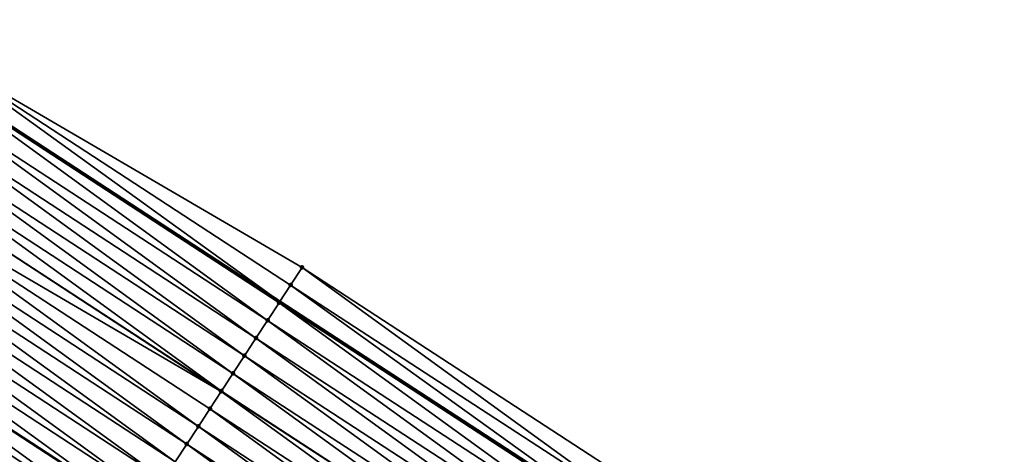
# Model space of a CAD drawing. Header units: feet. Extents: x 2017424 to 2024169, y 808042 to 818730.
# Tile 279 of 329: x 2022073 to 2022119, y 814724 to 814745. Entities that reach past the tile are written whole.
import ezdxf

# ---------------------------------------------------------------- set-up
doc = ezdxf.new("R2010")
doc.units = ezdxf.units.FT
doc.header["$MEASUREMENT"] = 0
for name, color, linetype, lineweight in [('EP_Travel Lane', 172, 'Continuous', 53), ('NB-Road Shots', 141, 'Continuous', 100), ('NB-Road X-Section', 40, 'Continuous', 13), ('STRIPING', 60, 'Continuous', 53)]:
    doc.layers.add(name, color=color, linetype=linetype, lineweight=lineweight)
doc.layers.add('I-77-MM15-17_NB-Surface-BORDER', color=7, linetype='Continuous')
doc.layers.add('I-77-MM15-17_NB-Surface-TIN', color=7, linetype='Continuous')

msp = doc.modelspace()

# ---------------------------------------------------------------- linework, layer by layer
at = {"layer": 'EP_Travel Lane'}
msp.add_polyline3d([(2021950.970670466, 814819.0318520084, 256.9334546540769), (2021967.732492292, 814808.1415448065, 257.5989318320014), (2021984.49761248, 814797.2278446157, 258.2768970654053), (2022001.242438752, 814786.3128627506, 258.9653765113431), (2022017.98713762, 814775.3979639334, 259.6582331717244), (2022034.73115065, 814764.4835121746, 260.374647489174), (2022051.475021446, 814753.5691531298, 261.0959491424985), (2022068.218888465, 814742.6547965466, 261.8173790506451), (2022084.962960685, 814731.7403062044, 262.5317610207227), (2022101.706705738, 814720.8260291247, 263.257380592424), (2022118.450970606, 814709.9114132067, 263.9651455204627), (2022135.195427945, 814698.9966718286, 264.6662974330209), (2022151.961600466, 814688.0564899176, 265.4188347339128), (2022168.693784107, 814677.128610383, 266.2087784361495), (2022185.426256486, 814666.2005422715, 266.9890579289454), (2022202.158210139, 814655.2728129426, 267.786702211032), (2022218.89143638, 814644.3442524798, 268.5417458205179), (2022235.625468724, 814633.4151655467, 269.2698030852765), (2022252.36064787, 814622.4853296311, 269.9594734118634), (2022269.095142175, 814611.5559409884, 270.6720673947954), (2022285.82938041, 814600.6267195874, 271.3932336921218), (2022302.562836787, 814589.6980088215, 272.1405745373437), (2022319.226621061, 814578.8345948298, 273.0149157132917), (2022335.973671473, 814567.9339997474, 273.8663470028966)], dxfattribs=at)
at = {"layer": 'I-77-MM15-17_NB-Surface-BORDER', "color": 3, "linetype": 'Continuous', "lineweight": -3}
msp.add_polyline3d([(2021951.48305417, 814819.819097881, 256.911309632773), (2021968.025621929, 814808.5923792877, 257.5935761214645), (2021985.010787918, 814798.0136014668, 258.2553527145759), (2022002.848714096, 814788.7715046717, 258.88485754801), (2022019.592715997, 814777.8550920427, 259.5707241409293), (2022035.788804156, 814766.1021419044, 260.3174594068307), (2022052.532049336, 814755.1862226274, 261.0293213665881), (2022068.727571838, 814743.4336412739, 261.7954885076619), (2022086.017686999, 814733.3549399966, 262.4823352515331), (2022102.760544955, 814722.4392731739, 263.2074976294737), (2022118.577298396, 814710.104489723, 263.9543048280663), (2022135.70065334, 814699.76989846, 264.63947004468), (2022152.694137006, 814689.1695872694, 265.383963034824)], dxfattribs=at)
at = {"layer": 'I-77-MM15-17_NB-Surface-TIN', "color": 128, "linetype": 'Continuous', "lineweight": -3}
for points in [[(2022068.727571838, 814743.4336412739, 261.7954885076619), (2022068.218888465, 814742.6547965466, 261.8173790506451), (2022084.962960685, 814731.7403062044, 262.5317610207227)], [(2022085.470742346, 814732.5177706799, 262.5099149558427), (2022068.727571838, 814743.4336412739, 261.7954885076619), (2022084.962960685, 814731.7403062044, 262.5317610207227)], [(2022085.470742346, 814732.5177706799, 262.5099149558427), (2022086.017686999, 814733.3549399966, 262.4823352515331), (2022068.727571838, 814743.4336412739, 261.7954885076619)], [(2022084.377227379, 814730.8431879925, 262.5522148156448), (2022068.180745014, 814742.5963951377, 261.8190205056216), (2022067.634061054, 814741.7590558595, 261.8376447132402)], [(2022084.923915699, 814731.6805244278, 262.533440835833), (2022068.218888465, 814742.6547965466, 261.8173790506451), (2022068.180745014, 814742.5963951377, 261.8190205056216)], [(2022084.377227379, 814730.8431879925, 262.5522148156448), (2022084.923915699, 814731.6805244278, 262.533440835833), (2022068.180745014, 814742.5963951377, 261.8190205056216)], [(2022084.923915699, 814731.6805244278, 262.533440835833), (2022084.962960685, 814731.7403062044, 262.5317610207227), (2022068.218888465, 814742.6547965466, 261.8173790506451)], [(2022083.830661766, 814730.0057715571, 262.5667734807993), (2022067.634061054, 814741.7590558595, 261.8376447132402), (2022067.087511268, 814740.9216291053, 261.8516596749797)], [(2022083.830661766, 814730.0057715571, 262.5667734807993), (2022084.377227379, 814730.8431879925, 262.5522148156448), (2022067.634061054, 814741.7590558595, 261.8376447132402)], [(2022083.284175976, 814729.1683030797, 262.5785899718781), (2022067.087511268, 814740.9216291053, 261.8516596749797), (2022066.540977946, 814740.084191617, 261.8651090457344)], [(2022083.284175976, 814729.1683030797, 262.5785899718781), (2022083.830661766, 814730.0057715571, 262.5667734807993), (2022067.087511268, 814740.9216291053, 261.8516596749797)], [(2022082.737697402, 814728.3308298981, 262.5901585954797), (2022066.540977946, 814740.084191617, 261.8651090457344), (2022065.994406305, 814739.2467791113, 261.8798747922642)], [(2022082.737697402, 814728.3308298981, 262.5901585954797), (2022083.284175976, 814729.1683030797, 262.5785899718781), (2022066.540977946, 814740.084191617, 261.8651090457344)], [(2022082.191245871, 814727.4933390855, 262.6007982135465), (2022065.994406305, 814739.2467791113, 261.8798747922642), (2022065.447823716, 814738.4093737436, 261.8950166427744)], [(2022082.191245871, 814727.4933390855, 262.6007982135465), (2022082.737697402, 814728.3308298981, 262.5901585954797), (2022065.994406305, 814739.2467791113, 261.8798747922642)], [(2022082.180105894, 814727.4762653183, 262.6010048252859), (2022065.447823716, 814738.4093737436, 261.8950166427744), (2022064.901378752, 814737.5718786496, 261.9054306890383)], [(2022082.180105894, 814727.4762653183, 262.6010048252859), (2022082.191245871, 814727.4933390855, 262.6007982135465), (2022065.447823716, 814738.4093737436, 261.8950166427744)], [(2022081.098566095, 814725.8182118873, 262.6144069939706), (2022064.901378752, 814737.5718786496, 261.9054306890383), (2022064.355016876, 814736.7343293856, 261.9129904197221)], [(2022081.098566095, 814725.8182118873, 262.6144069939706), (2022081.644863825, 814726.6558029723, 262.6090508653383), (2022064.901378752, 814737.5718786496, 261.9054306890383)], [(2022081.644863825, 814726.6558029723, 262.6090508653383), (2022082.180105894, 814727.4762653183, 262.6010048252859), (2022064.901378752, 814737.5718786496, 261.9054306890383)], [(2022080.552310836, 814724.9805931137, 262.6183041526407), (2022064.355016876, 814736.7343293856, 261.9129904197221), (2022063.808670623, 814735.8967699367, 261.9200135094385)], [(2022080.552310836, 814724.9805931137, 262.6183041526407), (2022081.098566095, 814725.8182118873, 262.6144069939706), (2022064.355016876, 814736.7343293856, 261.9129904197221)], [(2022080.006051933, 814724.1429767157, 262.6223264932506), (2022063.808670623, 814735.8967699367, 261.9200135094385), (2022063.262228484, 814735.0592730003, 261.9303304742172)], [(2022080.006051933, 814724.1429767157, 262.6223264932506), (2022080.552310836, 814724.9805931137, 262.6183041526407), (2022063.808670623, 814735.8967699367, 261.9200135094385)], [(2022079.459703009, 814723.3054190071, 262.6294412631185), (2022063.262228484, 814735.0592730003, 261.9303304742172), (2022062.715671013, 814734.2218512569, 261.9446094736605)], [(2022079.459703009, 814723.3054190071, 262.6294412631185), (2022080.006051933, 814724.1429767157, 262.6223264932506), (2022063.262228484, 814735.0592730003, 261.9303304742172)], [(2022078.913285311, 814722.4679061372, 262.6389186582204), (2022062.715671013, 814734.2218512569, 261.9446094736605), (2022062.169130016, 814733.3844187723, 261.9583224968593)], [(2022078.913285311, 814722.4679061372, 262.6389186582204), (2022079.459703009, 814723.3054190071, 262.6294412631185), (2022062.715671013, 814734.2218512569, 261.9446094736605)], [(2022062.169130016, 814733.3844187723, 261.9583224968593), (2022061.628907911, 814732.5565625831, 261.9702146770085), (2022078.373141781, 814721.6400016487, 262.6481575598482)], [(2022078.913285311, 814722.4679061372, 262.6389186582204), (2022062.169130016, 814733.3844187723, 261.9583224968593), (2022078.373141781, 814721.6400016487, 262.6481575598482)], [(2022102.213576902, 814721.6021191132, 263.2358812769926), (2022086.017686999, 814733.3549399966, 262.4823352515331), (2022085.470742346, 814732.5177706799, 262.5099149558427)], [(2022102.213576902, 814721.6021191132, 263.2358812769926), (2022102.760544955, 814722.4392731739, 263.2074976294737), (2022086.017686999, 814733.3549399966, 262.4823352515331)], [(2022077.820437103, 814720.7928887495, 262.6583135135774), (2022061.622638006, 814732.5469543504, 261.9703526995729), (2022061.076077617, 814731.7095345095, 261.9847319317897)], [(2022078.366871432, 814721.6303907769, 262.6482648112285), (2022061.628907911, 814732.5565625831, 261.9702146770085), (2022061.622638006, 814732.5469543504, 261.9703526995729)], [(2022077.820437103, 814720.7928887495, 262.6583135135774), (2022078.366871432, 814721.6303907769, 262.6482648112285), (2022061.622638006, 814732.5469543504, 261.9703526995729)], [(2022078.366871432, 814721.6303907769, 262.6482648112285), (2022078.373141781, 814721.6400016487, 262.6481575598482), (2022061.628907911, 814732.5565625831, 261.9702146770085)], [(2022085.470742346, 814732.5177706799, 262.5099149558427), (2022084.962960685, 814731.7403062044, 262.5317610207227), (2022101.706705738, 814720.8260291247, 263.257380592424)], [(2022102.213576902, 814721.6021191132, 263.2358812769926), (2022085.470742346, 814732.5177706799, 262.5099149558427), (2022101.706705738, 814720.8260291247, 263.257380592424)], [(2022077.820437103, 814720.7928887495, 262.6583135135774), (2022061.076077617, 814731.7095345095, 261.9847319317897), (2022060.575587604, 814730.9427440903, 261.9985603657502)], [(2022101.666759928, 814720.7648665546, 263.2590749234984), (2022084.962960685, 814731.7403062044, 262.5317610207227), (2022084.923915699, 814731.6805244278, 262.533440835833)], [(2022101.666759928, 814720.7648665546, 263.2590749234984), (2022101.706705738, 814720.8260291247, 263.257380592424), (2022084.962960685, 814731.7403062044, 262.5317610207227)], [(2022101.120169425, 814719.9274663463, 263.2744886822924), (2022084.923915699, 814731.6805244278, 262.533440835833), (2022084.377227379, 814730.8431879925, 262.5522148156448)], [(2022101.120169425, 814719.9274663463, 263.2744886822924), (2022101.666759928, 814720.7648665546, 263.2590749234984), (2022084.923915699, 814731.6805244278, 262.533440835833)], [(2022076.727493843, 814719.1179333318, 262.6809736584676), (2022060.529510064, 814730.8721193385, 261.9993572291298), (2022059.983178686, 814730.0345501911, 262.0058692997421)], [(2022077.273976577, 814719.9554038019, 262.6692621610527), (2022060.575587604, 814730.9427440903, 261.9985603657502), (2022060.529510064, 814730.8721193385, 261.9993572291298)], [(2022076.727493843, 814719.1179333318, 262.6809736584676), (2022077.273976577, 814719.9554038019, 262.6692621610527), (2022060.529510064, 814730.8721193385, 261.9993572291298)], [(2022077.273976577, 814719.9554038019, 262.6692621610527), (2022077.820437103, 814720.7928887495, 262.6583135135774), (2022060.575587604, 814730.9427440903, 261.9985603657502)], [(2022100.573702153, 814719.0899857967, 263.2856691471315), (2022084.377227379, 814730.8431879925, 262.5522148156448), (2022083.830661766, 814730.0057715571, 262.5667734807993)], [(2022100.573702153, 814719.0899857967, 263.2856691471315), (2022101.120169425, 814719.9274663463, 263.2744886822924), (2022084.377227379, 814730.8431879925, 262.5522148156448)], [(2022076.181029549, 814718.2804508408, 262.6920517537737), (2022059.983178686, 814730.0345501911, 262.0058692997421), (2022059.43677022, 814729.1970313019, 262.0150295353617)], [(2022076.181029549, 814718.2804508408, 262.6920517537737), (2022076.727493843, 814719.1179333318, 262.6809736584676), (2022059.983178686, 814730.0345501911, 262.0058692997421)], [(2022100.027219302, 814718.2525154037, 263.2973847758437), (2022083.830661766, 814730.0057715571, 262.5667734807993), (2022083.284175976, 814729.1683030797, 262.5785899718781)], [(2022100.027219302, 814718.2525154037, 263.2973847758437), (2022100.573702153, 814719.0899857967, 263.2856691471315), (2022083.830661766, 814730.0057715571, 262.5667734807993)], [(2022075.634623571, 814717.4429303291, 262.7011264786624), (2022059.43677022, 814729.1970313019, 262.0150295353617), (2022058.890250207, 814728.3595851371, 262.0280217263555)], [(2022075.634623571, 814717.4429303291, 262.7011264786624), (2022076.181029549, 814718.2804508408, 262.6920517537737), (2022059.43677022, 814729.1970313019, 262.0150295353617)], [(2022099.480697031, 814717.4150707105, 263.3104545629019), (2022083.284175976, 814729.1683030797, 262.5785899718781), (2022082.737697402, 814728.3308298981, 262.5901585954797)], [(2022099.480697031, 814717.4150707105, 263.3104545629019), (2022100.027219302, 814718.2525154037, 263.2973847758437), (2022083.284175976, 814729.1683030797, 262.5785899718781)], [(2022075.088247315, 814716.6053904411, 262.7091802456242), (2022058.890250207, 814728.3595851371, 262.0280217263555), (2022058.343787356, 814727.5221017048, 262.0390502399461)], [(2022075.088247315, 814716.6053904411, 262.7091802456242), (2022075.634623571, 814717.4429303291, 262.7011264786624), (2022058.890250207, 814728.3595851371, 262.0280217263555)], [(2022098.934286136, 814716.5775534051, 263.3196983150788), (2022082.737697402, 814728.3308298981, 262.5901585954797), (2022082.191245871, 814727.4933390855, 262.6007982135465)], [(2022098.934286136, 814716.5775534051, 263.3196983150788), (2022099.480697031, 814717.4150707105, 263.3104545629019), (2022082.737697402, 814728.3308298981, 262.5901585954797)], [(2022074.541828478, 814715.7678783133, 262.7186967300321), (2022058.343787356, 814727.5221017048, 262.0390502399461), (2022057.797388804, 814726.6845763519, 262.0478698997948)], [(2022074.541828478, 814715.7678783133, 262.7186967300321), (2022075.088247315, 814716.6053904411, 262.7091802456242), (2022058.343787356, 814727.5221017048, 262.0390502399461)], [(2022098.387924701, 814715.740003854, 263.3272429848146), (2022082.180105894, 814727.4762653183, 262.6010048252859), (2022081.644863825, 814726.6558029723, 262.6090508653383)], [(2022098.934286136, 814716.5775534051, 263.3196983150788), (2022082.191245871, 814727.4933390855, 262.6007982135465), (2022082.180105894, 814727.4762653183, 262.6010048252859)], [(2022098.387924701, 814715.740003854, 263.3272429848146), (2022098.934286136, 814716.5775534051, 263.3196983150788), (2022082.180105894, 814727.4762653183, 262.6010048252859)], [(2022073.995470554, 814714.9303264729, 262.7261206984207), (2022057.797388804, 814726.6845763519, 262.0478698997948), (2022057.251012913, 814725.8470362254, 262.0559111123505)], [(2022073.995470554, 814714.9303264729, 262.7261206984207), (2022074.541828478, 814715.7678783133, 262.7186967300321), (2022057.797388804, 814726.6845763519, 262.0478698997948)], [(2022097.841594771, 814714.9024337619, 263.3337053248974), (2022081.644863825, 814726.6558029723, 262.6090508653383), (2022081.098566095, 814725.8182118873, 262.6144069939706)], [(2022097.841594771, 814714.9024337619, 263.3337053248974), (2022098.387924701, 814715.740003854, 263.3272429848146), (2022081.644863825, 814726.6558029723, 262.6090508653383)], [(2022073.66420371, 814714.4223082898, 262.727555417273), (2022057.251012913, 814725.8470362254, 262.0559111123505), (2022056.704677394, 814725.0094697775, 262.0625654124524)], [(2022073.66420371, 814714.4223082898, 262.727555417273), (2022073.995470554, 814714.9303264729, 262.7261206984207), (2022057.251012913, 814725.8470362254, 262.0559111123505)], [(2022097.295314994, 814714.0648309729, 263.3384448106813), (2022081.098566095, 814725.8182118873, 262.6144069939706), (2022080.552310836, 814724.9805931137, 262.6183041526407)], [(2022097.295314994, 814714.0648309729, 263.3384448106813), (2022097.841594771, 814714.9024337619, 263.3337053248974), (2022081.098566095, 814725.8182118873, 262.6144069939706)], [(2022072.903113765, 814713.2549886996, 262.7286339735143), (2022056.704677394, 814725.0094697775, 262.0625654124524), (2022056.158434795, 814724.1718427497, 262.0660276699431)], [(2022072.903113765, 814713.2549886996, 262.7286339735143), (2022073.449281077, 814714.0926648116, 262.7277580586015), (2022056.704677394, 814725.0094697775, 262.0625654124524)], [(2022073.449281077, 814714.0926648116, 262.7277580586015), (2022073.66420371, 814714.4223082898, 262.727555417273), (2022056.704677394, 814725.0094697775, 262.0625654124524)], [(2022096.748969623, 814713.2272709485, 263.3454376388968), (2022080.552310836, 814724.9805931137, 262.6183041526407), (2022080.006051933, 814724.1429767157, 262.6223264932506)], [(2022096.748969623, 814713.2272709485, 263.3454376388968), (2022097.295314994, 814714.0648309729, 263.3384448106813), (2022080.552310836, 814724.9805931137, 262.6183041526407)]]:
    msp.add_3dface(points, dxfattribs=at)
at = {"layer": 'NB-Road Shots', "lineweight": 100}
for p in [(2022086.017686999, 814733.3549399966, 262.4823352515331), (2022085.470742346, 814732.5177706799, 262.5099149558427), (2022084.923915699, 814731.6805244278, 262.533440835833), (2022084.377227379, 814730.8431879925, 262.5522148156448), (2022083.830661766, 814730.0057715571, 262.5667734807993), (2022083.284175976, 814729.1683030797, 262.5785899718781), (2022082.737697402, 814728.3308298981, 262.5901585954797), (2022082.180105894, 814727.4762653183, 262.6010048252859), (2022082.191245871, 814727.4933390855, 262.6007982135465), (2022081.644863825, 814726.6558029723, 262.6090508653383), (2022081.098566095, 814725.8182118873, 262.6144069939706), (2022080.552310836, 814724.9805931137, 262.6183041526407)]:
    msp.add_point(p, dxfattribs=at)
at = {"layer": 'NB-Road X-Section', "extrusion": (0.8371874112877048, -0.5458123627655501, 0.03472899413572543), "elevation": 1248182.536812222, "flags": 128}
msp.add_lwpolyline([(1786814.258367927, -43111.4269275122), (1786815.156488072, -43111.40148569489), (1786815.806183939, -43111.39634945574), (1786815.938189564, -43111.39554641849), (1786816.464374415, -43111.39450555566), (1786816.938189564, -43111.39614958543), (1786817.938189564, -43111.40160734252), (1786818.938189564, -43111.40248378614), (1786819.331707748, -43111.40268654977), (1786819.938189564, -43111.40412213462), (1786820.938189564, -43111.4115505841), (1786821.938189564, -43111.42107281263), (1786822.938189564, -43111.42913144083), (1786823.938189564, -43111.4382116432), (1786824.938189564, -43111.44929642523), (1786825.938189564, -43111.46101499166), (1786826.938189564, -43111.47197024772), (1786827.938189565, -43111.48202501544), (1786828.938189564, -43111.49137680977), (1786829.938189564, -43111.5008599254), (1786830.938189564, -43111.50797898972), (1786831.938189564, -43111.51200375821), (1786832.938189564, -43111.51590326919), (1786833.938189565, -43111.52126263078), (1786834.917802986, -43111.5293135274), (1786834.938189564, -43111.52952026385), (1786835.938189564, -43111.54016630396), (1786836.938189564, -43111.55174191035), (1786837.938189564, -43111.56356553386), (1786838.938189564, -43111.57813298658), (1786839.938189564, -43111.5969182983), (1786840.938189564, -43111.62045837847), (1786841.938189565, -43111.64805472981)], dxfattribs=at)
at = {"layer": 'STRIPING'}
msp.add_polyline3d([(2021944.398523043, 814808.932801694, 257.1959514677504), (2021961.159329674, 814798.0431540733, 257.8968384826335), (2021977.907872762, 814787.1392797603, 258.5758899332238), (2021994.652468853, 814776.2224826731, 259.2413895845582), (2022011.397376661, 814765.3054823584, 259.8961807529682), (2022028.141195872, 814754.3891917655, 260.588368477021), (2022044.884495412, 814743.4732399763, 261.2984080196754), (2022061.628907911, 814732.5565625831, 261.9702146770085), (2022078.373141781, 814721.6400016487, 262.6481575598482), (2022095.116323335, 814710.7241267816, 263.3622505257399), (2022111.858849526, 814699.8086791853, 264.0988567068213), (2022128.602033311, 814688.8928028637, 264.8128730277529), (2022145.319231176, 814677.9508776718, 265.5433466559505), (2022162.023931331, 814666.9797434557, 266.3116255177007), (2022178.728127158, 814656.0089404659, 267.0968150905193), (2022195.433151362, 814645.0375934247, 267.854227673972), (2022212.139391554, 814634.0654477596, 268.5708659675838), (2022228.847626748, 814623.0919918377, 269.2206084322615), (2022245.556837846, 814612.1178949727, 269.8376265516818), (2022262.265074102, 814601.144438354, 270.4873332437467), (2022278.970785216, 814590.172640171, 271.2217125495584), (2022295.677437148, 814579.2002240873, 271.9245442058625), (2022312.44166627, 814568.2963744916, 272.7562897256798), (2022329.235377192, 814557.4646543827, 273.5597390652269)], dxfattribs=at)

doc.saveas('drawing.dxf')
